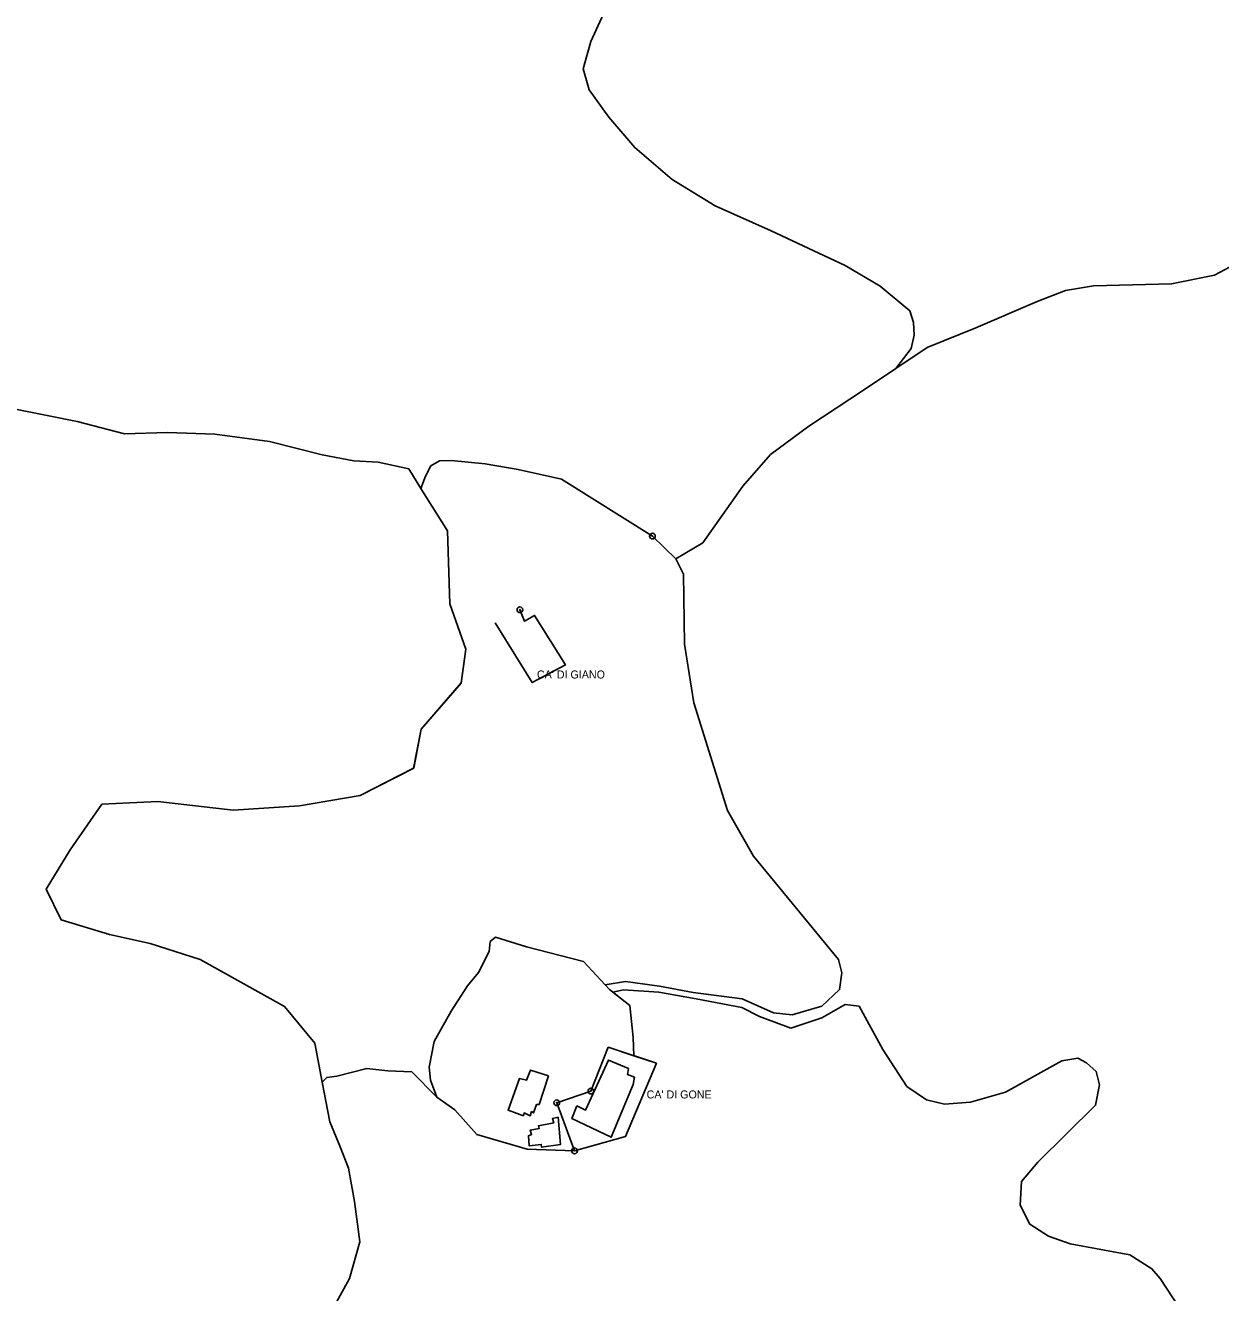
# Model space of a CAD drawing. Extents: x 654952 to 658955, y 890426 to 894481.
# Drawn here: x 657363.3 to 657781.6, y 893224.6 to 893668 of the extents above; entities that cross this region are included whole.
import ezdxf

# ---------------------------------------------------------------- set-up
doc = ezdxf.new("R2010")
doc.units = 0
doc.header["$LTSCALE"] = 4
doc.header["$PDMODE"] = 32
doc.header["$PDSIZE"] = 2
for name, color, linetype, lineweight in [('12', 7, 'Continuous', 25), ('2', 7, 'Continuous', 25), ('35', 7, 'Continuous', 25), ('36', 7, 'Continuous', 25), ('37', 7, 'Continuous', 25)]:
    doc.layers.add(name, color=color, linetype=linetype, lineweight=lineweight)
doc.layers.add('58', color=7, linetype='Continuous')

msp = doc.modelspace()

# ---------------------------------------------------------------- linework, layer by layer
at = {"layer": '12'}
msp.add_lwpolyline([(657538.7, 893345.59), (657558.63, 893340.41), (657567.74, 893330.62), (657574.83, 893325.04), (657576.09, 893313.88), (657576.28, 893307.44), (657567.32, 893310.4), (657561.26, 893295.07), (657549.3, 893291.02), (657555.55, 893274.18), (657538.97, 893274.76), (657521.37, 893279.84), (657513.64, 893288.5), (657507.3, 893292.99), (657505.1, 893298.91), (657504.64, 893303.47), (657506.44, 893312.49), (657512.32, 893323.08), (657518.1, 893331.9), (657521.96, 893336.54), (657525.64, 893343.95), (657526.05, 893347.39), (657527.88, 893348.92)], close=True, dxfattribs=at)
at = {"layer": '2'}
msp.add_line((657561.26, 893295.07), (657549.3, 893291.02), dxfattribs=at)
for points in [[(657527.7, 893458.9), (657540.66, 893438.08), (657552.3, 893444.23), (657541.54, 893461.5), (657538.05, 893459.51), (657536.42, 893463.51)], [(657549.3, 893291.02), (657555.55, 893274.18), (657573.38, 893279.22), (657584.17, 893304.83), (657567.32, 893310.4), (657561.26, 893295.07)]]:
    msp.add_lwpolyline(points, dxfattribs=at)
for points in [[(657556.38, 893289.94), (657554.62, 893285.44), (657568.38, 893278.94), (657576, 893297.44), (657576.5, 893299.94), (657574, 893300.94), (657574.38, 893302.94), (657567.38, 893305.94), (657559.38, 893288.44)], [(657546.38, 893300.44), (657540.12, 893302.44), (657538.75, 893298.94), (657536.25, 893299.44), (657532.25, 893288.44), (657537.62, 893286.44), (657537.88, 893287.44), (657540, 893286.44), (657540.5, 893287.94), (657541.12, 893287.44), (657542.25, 893290.44), (657543.12, 893290.44)], [(657549.75, 893285.94), (657547.75, 893285.44), (657548.25, 893283.94), (657542.88, 893282.94), (657543.12, 893281.94), (657540, 893281.44), (657540.5, 893279.94), (657539.38, 893279.44), (657539.62, 893275.94), (657543.88, 893276.44), (657544, 893275.44), (657550.62, 893276.44)]]:
    msp.add_lwpolyline(points, close=True, dxfattribs=at)
for p in [(657536.42, 893463.51), (657561.26, 893295.07), (657549.3, 893291.02)]:
    msp.add_point(p, dxfattribs=at)
at = {"layer": '35'}
msp.add_line((657590.92, 893481.3), (657600.45, 893486.97), dxfattribs=at)
for points in [[(657673.35, 893554.9), (657674.41, 893559.61), (657674.11, 893563.98), (657672.88, 893568.11), (657662.51, 893576.7), (657650.21, 893584), (657639.22, 893589.1), (657624.33, 893596.13), (657604.73, 893604.78), (657589.74, 893614.01), (657576.62, 893625.21), (657567.51, 893635.85), (657560.6, 893645.47), (657558.57, 893652.72), (657561.27, 893662.35), (657571.39, 893684.62)], [(657600.45, 893486.97), (657614.43, 893506.73), (657624.14, 893517.82), (657637.51, 893527.7), (657656.7, 893540.36), (657678.94, 893555.26), (657695.97, 893562.15), (657717.48, 893571.32), (657727.4, 893575.27), (657737.12, 893576.79), (657764.49, 893577.49), (657779.48, 893580.59), (657789.96, 893586.22), (657807.28, 893597.16)], [(657807.28, 893597.16), (657789.96, 893586.22), (657779.48, 893580.59), (657764.49, 893577.49), (657737.12, 893576.79), (657727.4, 893575.27), (657717.48, 893571.32), (657695.97, 893562.15)], [(657695.97, 893562.15), (657678.94, 893555.26), (657667.97, 893547.9), (657673.35, 893554.9)], [(657512.33, 893515.72), (657508.25, 893515.59), (657505.2, 893513.81), (657503.41, 893510.24), (657501.68, 893505.97), (657511.03, 893491.07), (657511.93, 893465.57), (657517.46, 893449.77), (657515.82, 893437.87), (657501.88, 893421.67), (657499.22, 893408.13), (657480.45, 893398.51), (657459.32, 893394.92), (657436.08, 893393.38), (657409.67, 893396.46), (657390.13, 893395.43), (657379.03, 893379.55), (657370.58, 893365.71), (657375.87, 893354.95), (657392.77, 893349.82), (657407.03, 893346.75), (657424.46, 893341.11), (657454.04, 893324.72), (657464.6, 893311.9), (657467.24, 893298.21), (657469.85, 893284.3), (657473.55, 893275.59), (657476.43, 893268.08), (657478.52, 893256.46), (657480.42, 893242.29), (657476.72, 893229.47), (657469.59, 893216.51)], [(657538.7, 893345.59), (657558.63, 893340.41), (657566.27, 893332.23), (657573.37, 893333.44), (657585.25, 893331.83), (657597.05, 893329.59), (657614.21, 893327.34), (657625.19, 893322.5), (657631.71, 893321.72), (657642.09, 893324.82), (657648.27, 893330.61), (657649.12, 893336.43), (657647.91, 893341.16), (657618.21, 893377.24), (657609.04, 893393.25), (657597.31, 893430.89), (657593.97, 893451.52), (657593.68, 893475.92), (657590.92, 893481.3), (657582.79, 893489.29), (657550.95, 893509.22), (657535.78, 893512.53), (657524.19, 893514.57), (657512.33, 893515.72)], [(657566.27, 893332.23), (657573.37, 893333.44), (657585.25, 893331.83), (657597.05, 893329.59), (657614.21, 893327.34), (657625.19, 893322.5), (657631.71, 893321.72), (657642.09, 893324.82), (657648.27, 893330.61), (657649.12, 893336.43), (657647.91, 893341.16), (657618.21, 893377.24), (657609.04, 893393.25), (657597.31, 893430.89), (657593.97, 893451.52), (657593.68, 893475.92), (657590.92, 893481.3), (657600.45, 893486.97)], [(657525.64, 893343.95), (657526.05, 893347.39), (657527.88, 893348.92), (657538.7, 893345.59)], [(657506.44, 893312.49), (657512.32, 893323.08), (657518.1, 893331.9), (657521.96, 893336.54), (657525.64, 893343.95)], [(657568.91, 893329.7), (657567.74, 893330.62), (657566.26, 893332.22), (657566.27, 893332.23)], [(657655.19, 893324.83), (657650.21, 893325.4), (657642.09, 893320.67), (657631.18, 893317.15), (657620.27, 893321.15), (657614.09, 893324.31), (657598.09, 893327.34), (657585, 893329.64), (657572.64, 893330.49), (657568.91, 893329.7), (657574.83, 893325.04), (657576.08, 893313.89)], [(657655.19, 893324.83), (657650.21, 893325.4), (657642.09, 893320.67), (657631.18, 893317.15), (657620.27, 893321.15), (657614.09, 893324.31), (657598.09, 893327.34), (657585, 893329.64), (657572.64, 893330.49), (657568.91, 893329.7)], [(657769.07, 893216.31), (657760.53, 893229.52), (657757.58, 893232.94), (657749.81, 893237.76), (657728.99, 893241.65), (657721.37, 893244.29), (657714.85, 893248.49), (657711.43, 893255.18), (657711.9, 893263.42), (657717.65, 893270.26), (657737.86, 893290.15), (657739.24, 893297.31), (657738.02, 893301.97), (657734.75, 893304.93), (657731.65, 893306.64), (657726.05, 893305.7), (657706.32, 893294.66), (657694.04, 893291.24), (657685.03, 893290.47), (657678.66, 893292.02), (657671.82, 893296.69), (657663.43, 893309.59), (657655.19, 893324.83)], [(657769.07, 893216.31), (657760.53, 893229.52), (657757.58, 893232.94), (657749.81, 893237.76), (657728.99, 893241.65), (657721.37, 893244.29), (657714.85, 893248.49), (657711.43, 893255.18), (657711.9, 893263.42), (657717.65, 893270.26), (657737.86, 893290.15), (657739.24, 893297.31), (657738.02, 893301.97), (657734.75, 893304.93), (657731.65, 893306.64), (657726.05, 893305.7), (657706.32, 893294.66), (657694.04, 893291.24), (657685.03, 893290.47), (657678.66, 893292.02), (657671.82, 893296.69), (657663.43, 893309.59), (657655.19, 893324.83)], [(657576.08, 893313.89), (657576.28, 893307.44), (657584.17, 893304.83), (657573.38, 893279.22), (657555.55, 893274.18)], [(657505.1, 893298.91), (657504.64, 893303.47), (657506.44, 893312.49)], [(657467.24, 893298.21), (657468.81, 893299.84), (657472.34, 893300.34), (657482.78, 893303.01), (657490.22, 893302.12), (657498.62, 893301.78), (657507.3, 893292.99), (657505.1, 893298.91)], [(657513.64, 893288.51), (657507.3, 893292.99), (657498.62, 893301.78), (657490.22, 893302.12), (657482.78, 893303.01), (657472.34, 893300.34), (657468.81, 893299.84), (657467.24, 893298.21)], [(657555.55, 893274.18), (657538.97, 893274.76), (657521.37, 893279.84), (657513.64, 893288.51)]]:
    msp.add_lwpolyline(points, dxfattribs=at)
msp.add_point((657555.55, 893274.18), dxfattribs=at)
at = {"layer": '36'}
for points in [[(657467.24, 893298.21), (657464.6, 893311.9), (657454.04, 893324.72), (657424.46, 893341.11), (657407.03, 893346.75), (657392.77, 893349.82), (657375.87, 893354.95), (657370.58, 893365.71), (657379.03, 893379.55), (657390.13, 893395.43), (657409.67, 893396.46), (657436.08, 893393.38), (657459.32, 893394.92), (657480.45, 893398.51), (657499.21, 893408.13), (657501.88, 893421.67), (657515.82, 893437.88), (657517.46, 893449.77), (657511.92, 893465.57), (657511.03, 893491.07), (657501.68, 893505.97), (657497.47, 893512.76), (657486.74, 893515.15), (657478.28, 893515.67), (657467.19, 893517.72), (657448.71, 893522.33), (657429.69, 893524.89), (657413.12, 893525.56), (657398.06, 893525.01), (657381.43, 893529.4), (657352.16, 893535.21)], [(657469.59, 893216.51), (657476.72, 893229.47), (657480.42, 893242.29), (657478.52, 893256.46), (657476.43, 893268.08), (657473.55, 893275.59), (657469.85, 893284.3), (657467.24, 893298.21)]]:
    msp.add_lwpolyline(points, dxfattribs=at)
at = {"layer": '37'}
for points in [[(657667.97, 893547.9), (657673.35, 893554.9), (657674.41, 893559.61), (657674.11, 893563.98), (657672.88, 893568.11), (657662.51, 893576.7), (657650.21, 893584), (657639.22, 893589.1), (657624.33, 893596.13), (657604.73, 893604.78), (657589.74, 893614.01), (657576.62, 893625.21), (657567.51, 893635.85), (657560.6, 893645.47), (657558.57, 893652.72), (657561.27, 893662.35), (657571.39, 893684.62)], [(657614.43, 893506.73), (657624.14, 893517.82), (657637.51, 893527.7), (657656.7, 893540.36), (657667.97, 893547.9)], [(657352.16, 893535.21), (657381.43, 893529.4), (657398.06, 893525.01), (657413.12, 893525.56), (657429.69, 893524.89), (657448.71, 893522.33), (657467.19, 893517.72), (657478.28, 893515.67), (657486.74, 893515.15), (657497.47, 893512.76), (657501.68, 893505.97), (657503.41, 893510.24)], [(657503.41, 893510.24), (657505.2, 893513.81), (657508.25, 893515.59), (657512.33, 893515.72), (657524.19, 893514.57), (657535.78, 893512.53), (657550.95, 893509.22), (657582.79, 893489.29)], [(657582.79, 893489.29), (657590.92, 893481.3), (657600.45, 893486.97), (657614.43, 893506.73)]]:
    msp.add_lwpolyline(points, dxfattribs=at)
msp.add_point((657582.79, 893489.29), dxfattribs=at)

# ---------------------------------------------------------------- texts
at = {"layer": '58'}
for s, p in [("CA' DI GIANO", (657542.36, 893439.45)), ("CA' DI GONE", (657580.75, 893292.51))]:
    msp.add_text(s, height=2.801, dxfattribs=at).set_placement(p)

doc.saveas('drawing.dxf')
